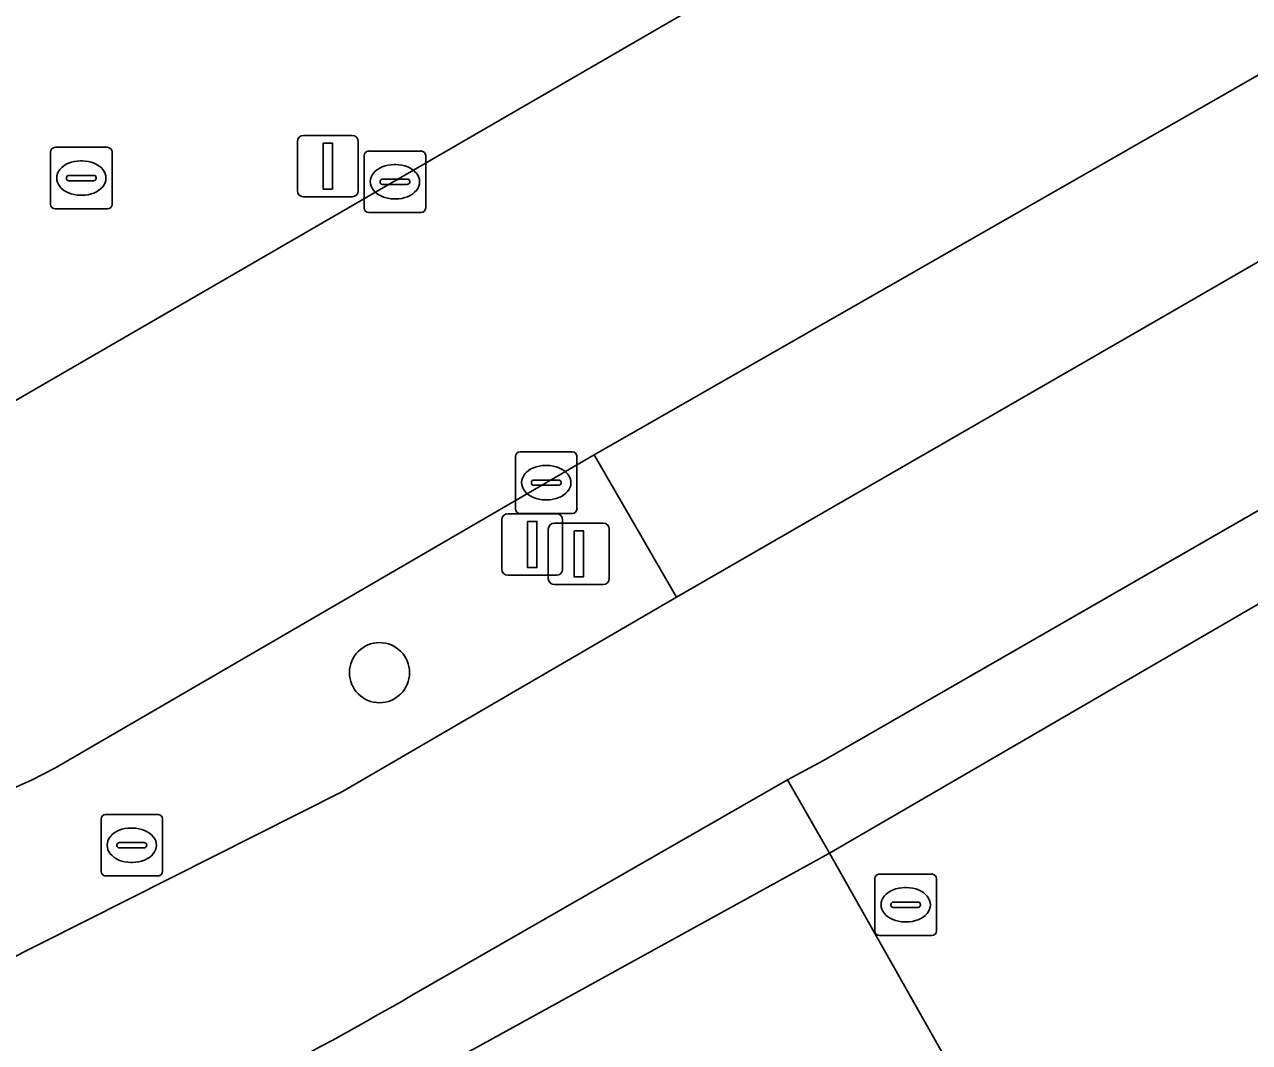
# Model space of a CAD drawing. Extents: x 159039 to 160102, y 381214 to 382524.
# Drawn here: x 159398.46 to 159418.38, y 382308.93 to 382325.49 of the extents above; entities that cross this region are included whole.
import ezdxf

# ---------------------------------------------------------------- set-up
doc = ezdxf.new("R2010")
doc.units = 0
for name, color, linetype in [('IMGEO_Berm_groen', 7, 'Continuous'), ('IMGEO_Boom', 7, 'Continuous'), ('IMGEO_Erf', 7, 'Continuous'), ('IMGEO_Fietspad_gesloten', 7, 'Continuous'), ('IMGEO_Groenvoorziening', 7, 'Continuous'), ('IMGEO_Kolk', 7, 'Continuous'), ('IMGEO_Lichtmast', 7, 'Continuous'), ('IMGEO_Rijbaan_lokaal_open', 7, 'Continuous'), ('IMGEO_Rioolput', 7, 'Continuous'), ('IMGEO_Verkeersbordpaal', 7, 'Continuous'), ('IMGEO_Voetpad_open', 7, 'Continuous')]:
    doc.layers.add(name, color=color, linetype=linetype)

msp = doc.modelspace()

# ---------------------------------------------------------------- linework, layer by layer
at = {"layer": 'IMGEO_Berm_groen'}
for points in [[(159398.221, 382319.314), (159409.525, 382325.864), (159412.772, 382327.702)], [(159409.064, 382316.173), (159407.722, 382318.487), (159398.953, 382313.388)], [(159397.349, 382309.85), (159403.629, 382313.01), (159409.064, 382316.173)]]:
    msp.add_lwpolyline(points, dxfattribs=at)
msp.add_arc((159394.113, 382322.569), 10.379, 260.3263, 297.7959, dxfattribs=at)
at = {"layer": 'IMGEO_Boom'}
msp.add_circle((159404.232, 382314.943), 0.489, dxfattribs=at)
at = {"layer": 'IMGEO_Erf'}
msp.add_lwpolyline([(159527.866, 382340.68), (159526.199, 382339.82), (159525.298, 382341.566), (159526.883, 382342.383), (159511.155, 382369.645), (159506.479, 382366.946), (159488.307, 382356.455), (159473.818, 382348.101), (159459.124, 382339.557), (159446.995, 382332.536), (159420.799, 382317.382), (159411.549, 382312.006), (159413.857, 382307.93), (159414.439, 382308.236), (159416.457, 382304.795)], dxfattribs=at)
at = {"layer": 'IMGEO_Fietspad_gesloten'}
for points in [[(159404.755, 382309.691), (159410.868, 382313.197), (159411.452, 382313.515), (159420.131, 382318.504), (159446.319, 382333.691), (159458.428, 382340.678), (159473.177, 382349.191), (159487.627, 382357.578), (159505.817, 382368.093), (159511.227, 382371.221), (159512.721, 382372.085), (159512.731, 382372.092), (159520.042, 382376.293), (159585.572, 382414.231), (159595.067, 382419.777), (159595.151, 382419.631), (159602.995, 382424.583), (159606.262, 382426.888), (159612.034, 382430.691)], [(159509.216, 382374.079), (159504.855, 382371.559), (159487.352, 382361.444), (159473.454, 382353.412), (159457.885, 382344.421), (159444.93, 382336.916), (159418.59, 382321.667), (159417.165, 382320.842), (159413.503, 382318.73), (159409.064, 382316.173), (159403.629, 382313.01), (159397.349, 382309.85)]]:
    msp.add_lwpolyline(points, dxfattribs=at)
msp.add_arc((159374.693, 382361.523), 59.919, 293.61289, 300.1131, dxfattribs=at)
at = {"layer": 'IMGEO_Groenvoorziening'}
msp.add_lwpolyline([(159416.457, 382304.795), (159414.439, 382308.236), (159413.857, 382307.93), (159411.549, 382312.006), (159401.031, 382306.213)], dxfattribs=at)
at = {"layer": 'IMGEO_Kolk'}
for p, q in [((159403.982, 382322.504), (159403.982, 382323.356)), ((159404.057, 382323.43), (159404.909, 382323.43)), ((159404.983, 382323.356), (159404.983, 382322.504)), ((159404.47, 382323.21), (159404.495, 382323.21)), ((159404.241, 382322.924), (159404.241, 382322.936)), ((159404.284, 382322.973), (159404.682, 382322.973)), ((159404.725, 382322.936), (159404.725, 382322.924)), ((159404.679, 382322.887), (159404.281, 382322.887)), ((159404.493, 382322.65), (159404.468, 382322.65)), ((159404.909, 382322.43), (159404.057, 382322.43)), ((159406.443, 382317.608), (159406.443, 382318.46)), ((159406.518, 382318.534), (159407.37, 382318.534)), ((159407.444, 382318.46), (159407.444, 382317.608)), ((159406.931, 382318.314), (159406.956, 382318.314)), ((159406.702, 382318.028), (159406.702, 382318.04)), ((159407.14, 382317.991), (159406.742, 382317.991)), ((159406.745, 382318.077), (159407.143, 382318.077)), ((159407.186, 382318.04), (159407.186, 382318.028)), ((159406.954, 382317.754), (159406.929, 382317.754)), ((159407.37, 382317.534), (159406.518, 382317.534))]:
    msp.add_line(p, q, dxfattribs=at)
for points in [[(159403.982, 382322.504), (159403.982, 382323.356)], [(159404.057, 382323.43), (159404.909, 382323.43)], [(159404.983, 382323.356), (159404.983, 382322.504)], [(159404.909, 382322.43), (159404.057, 382322.43)], [(159406.443, 382317.608), (159406.443, 382318.46)], [(159406.518, 382318.534), (159407.37, 382318.534)], [(159407.444, 382318.46), (159407.444, 382317.608)], [(159407.37, 382317.534), (159406.518, 382317.534)]]:
    msp.add_lwpolyline(points, dxfattribs=at)
for centre, radius, start, end in [((159404.059, 382323.354), 0.0765, 91.552, 178.448), ((159404.059, 382323.354), 0.0765, 91.552, 178.448), ((159404.907, 382323.354), 0.0765, 1.552, 88.448), ((159404.907, 382323.354), 0.0765, 1.552, 88.448), ((159404.281, 382322.933), 0.0403, 85.8775, 175.7526), ((159404.278, 382322.923), 0.0366, 178.938, 274.7102), ((159404.682, 382322.93), 0.043, 264.8664, 352.4533), ((159404.686, 382322.935), 0.0386, 1.7309, 96.639), ((159404.059, 382322.506), 0.0765, 181.552, 268.448), ((159404.059, 382322.506), 0.0765, 181.552, 268.448), ((159404.907, 382322.506), 0.0765, 271.552, 358.448), ((159404.907, 382322.506), 0.0765, 271.552, 358.448), ((159406.52, 382318.458), 0.0765, 91.552, 178.448), ((159406.52, 382318.458), 0.0765, 91.552, 178.448), ((159407.368, 382318.458), 0.0765, 1.552, 88.448), ((159407.368, 382318.458), 0.0765, 1.552, 88.448), ((159406.742, 382318.037), 0.0403, 85.8775, 175.7526), ((159406.739, 382318.027), 0.0366, 178.938, 274.7102), ((159407.143, 382318.034), 0.043, 264.8664, 352.4533), ((159407.147, 382318.039), 0.0386, 1.7309, 96.639), ((159406.52, 382317.61), 0.0765, 181.552, 268.448), ((159406.52, 382317.61), 0.0765, 181.552, 268.448), ((159407.368, 382317.61), 0.0765, 271.552, 358.448), ((159407.368, 382317.61), 0.0765, 271.552, 358.448)]:
    msp.add_arc(centre, radius, start, end, dxfattribs=at)
for centre, major_axis, ratio, start_param, end_param in [((159404.469, 382322.93), (-0.387, 0.002), 0.722429, 4.712389, 7.853982), ((159404.494, 382322.93), (-0.39, 0.002), 0.717154, 1.570796, 4.712389), ((159406.93, 382318.034), (-0.387, 0.002), 0.722429, 4.712389, 7.853982), ((159406.955, 382318.034), (-0.39, 0.002), 0.717154, 1.570796, 4.712389)]:
    msp.add_ellipse(centre, major_axis=major_axis, ratio=ratio, start_param=start_param, end_param=end_param, dxfattribs=at)
at = {"layer": 'IMGEO_Lichtmast'}
for p, q in [((159407.078, 382317.377), (159407.868, 382317.377)), ((159407.868, 382317.377), (159407.078, 382317.377)), ((159406.978, 382316.477), (159406.978, 382317.277)), ((159406.978, 382317.277), (159406.978, 382316.477)), ((159407.968, 382317.277), (159407.968, 382316.477)), ((159407.968, 382316.477), (159407.968, 382317.277)), ((159407.868, 382316.377), (159407.078, 382316.377)), ((159407.078, 382316.377), (159407.868, 382316.377))]:
    msp.add_line(p, q, dxfattribs=at)
msp.add_lwpolyline([(159407.398, 382317.252), (159407.548, 382317.252), (159407.548, 382316.502), (159407.398, 382316.502), (159407.398, 382317.252)], dxfattribs=at)
for centre, start, end in [((159407.078, 382317.277), 90, 180), ((159407.078, 382317.277), 90, 180), ((159407.868, 382317.277), 0, 90), ((159407.868, 382317.277), 360, 90), ((159407.078, 382316.477), 180, 270), ((159407.078, 382316.477), 180, 270), ((159407.868, 382316.477), 270, 0), ((159407.868, 382316.477), 270, 0)]:
    msp.add_arc(centre, 0.1, start, end, dxfattribs=at)
at = {"layer": 'IMGEO_Rijbaan_lokaal_open'}
for points in [[(159500.456, 382378.308), (159497.833, 382376.762), (159497.685, 382376.675), (159413, 382327.831), (159412.772, 382327.702), (159409.525, 382325.864), (159398.221, 382319.314)], [(159398.953, 382313.388), (159407.722, 382318.487), (159418.136, 382324.44), (159419.325, 382325.127), (159441.348, 382337.849), (159458.829, 382347.907), (159469.957, 382354.345), (159488.174, 382364.914), (159503.559, 382373.803)]]:
    msp.add_lwpolyline(points, dxfattribs=at)
msp.add_arc((159394.113, 382322.569), 10.379, 260.3263, 297.7959, dxfattribs=at)
at = {"layer": 'IMGEO_Rioolput'}
for p, q in [((159398.881, 382322.564), (159398.881, 382323.416)), ((159398.956, 382323.49), (159399.808, 382323.49)), ((159399.882, 382323.416), (159399.882, 382322.564)), ((159399.369, 382323.27), (159399.394, 382323.27)), ((159399.14, 382322.984), (159399.14, 382322.996)), ((159399.578, 382322.947), (159399.18, 382322.947)), ((159399.183, 382323.033), (159399.581, 382323.033)), ((159399.624, 382322.996), (159399.624, 382322.984)), ((159399.392, 382322.71), (159399.367, 382322.71)), ((159399.808, 382322.49), (159398.956, 382322.49)), ((159399.702, 382311.709), (159399.702, 382312.561)), ((159399.777, 382312.635), (159400.629, 382312.635)), ((159400.703, 382312.561), (159400.703, 382311.709)), ((159400.19, 382312.415), (159400.215, 382312.415)), ((159400.004, 382312.178), (159400.402, 382312.178)), ((159399.961, 382312.129), (159399.961, 382312.141)), ((159400.399, 382312.092), (159400.001, 382312.092)), ((159400.445, 382312.141), (159400.445, 382312.129)), ((159400.213, 382311.855), (159400.188, 382311.855)), ((159400.629, 382311.635), (159399.777, 382311.635)), ((159412.29, 382310.741), (159412.29, 382311.593)), ((159412.365, 382311.667), (159413.217, 382311.667)), ((159413.291, 382311.593), (159413.291, 382310.741)), ((159412.778, 382311.447), (159412.803, 382311.447)), ((159412.549, 382311.161), (159412.549, 382311.173)), ((159412.592, 382311.21), (159412.99, 382311.21)), ((159413.033, 382311.173), (159413.033, 382311.161)), ((159412.987, 382311.124), (159412.589, 382311.124)), ((159412.801, 382310.887), (159412.776, 382310.887)), ((159413.217, 382310.667), (159412.365, 382310.667))]:
    msp.add_line(p, q, dxfattribs=at)
for points in [[(159398.881, 382322.564), (159398.881, 382323.416)], [(159398.956, 382323.49), (159399.808, 382323.49)], [(159399.882, 382323.416), (159399.882, 382322.564)], [(159399.808, 382322.49), (159398.956, 382322.49)], [(159399.702, 382311.709), (159399.702, 382312.561)], [(159399.777, 382312.635), (159400.629, 382312.635)], [(159400.703, 382312.561), (159400.703, 382311.709)], [(159400.629, 382311.635), (159399.777, 382311.635)], [(159412.29, 382310.741), (159412.29, 382311.593)], [(159412.365, 382311.667), (159413.217, 382311.667)], [(159413.291, 382311.593), (159413.291, 382310.741)], [(159413.217, 382310.667), (159412.365, 382310.667)]]:
    msp.add_lwpolyline(points, dxfattribs=at)
for centre, radius, start, end in [((159398.958, 382323.414), 0.0765, 91.552, 178.448), ((159398.958, 382323.414), 0.0765, 91.552, 178.448), ((159399.806, 382323.414), 0.0765, 1.552, 88.448), ((159399.806, 382323.414), 0.0765, 1.552, 88.448), ((159399.18, 382322.993), 0.0403, 85.8775, 175.7526), ((159399.177, 382322.983), 0.0366, 178.938, 274.7102), ((159399.581, 382322.99), 0.043, 264.8664, 352.4533), ((159399.585, 382322.995), 0.0386, 1.7309, 96.639), ((159398.958, 382322.566), 0.0765, 181.552, 268.448), ((159398.958, 382322.566), 0.0765, 181.552, 268.448), ((159399.806, 382322.566), 0.0765, 271.552, 358.448), ((159399.806, 382322.566), 0.0765, 271.552, 358.448), ((159399.779, 382312.559), 0.0765, 91.552, 178.448), ((159399.779, 382312.559), 0.0765, 91.552, 178.448), ((159400.627, 382312.559), 0.0765, 1.552, 88.448), ((159400.627, 382312.559), 0.0765, 1.552, 88.448), ((159400.001, 382312.138), 0.0403, 85.8775, 175.7526), ((159400.406, 382312.14), 0.0386, 1.7309, 96.639), ((159399.998, 382312.128), 0.0366, 178.938, 274.7102), ((159400.402, 382312.135), 0.043, 264.8664, 352.4533), ((159399.779, 382311.711), 0.0765, 181.552, 268.448), ((159399.779, 382311.711), 0.0765, 181.552, 268.448), ((159400.627, 382311.711), 0.0765, 271.552, 358.448), ((159400.627, 382311.711), 0.0765, 271.552, 358.448), ((159412.367, 382311.591), 0.0765, 91.552, 178.448), ((159412.367, 382311.591), 0.0765, 91.552, 178.448), ((159413.215, 382311.591), 0.0765, 1.552, 88.448), ((159413.215, 382311.591), 0.0765, 1.552, 88.448), ((159412.589, 382311.17), 0.0403, 85.8775, 175.7526), ((159412.994, 382311.172), 0.0386, 1.7309, 96.639), ((159412.586, 382311.16), 0.0366, 178.938, 274.7102), ((159412.99, 382311.167), 0.043, 264.8664, 352.4533), ((159412.367, 382310.743), 0.0765, 181.552, 268.448), ((159412.367, 382310.743), 0.0765, 181.552, 268.448), ((159413.215, 382310.743), 0.0765, 271.552, 358.448), ((159413.215, 382310.743), 0.0765, 271.552, 358.448)]:
    msp.add_arc(centre, radius, start, end, dxfattribs=at)
for centre, major_axis, ratio, start_param, end_param in [((159399.368, 382322.99), (-0.387, 0.002), 0.722429, 4.712389, 7.853982), ((159399.393, 382322.99), (-0.39, 0.002), 0.717154, 1.570796, 4.712389), ((159400.189, 382312.135), (-0.387, 0.002), 0.722429, 4.712389, 7.853982), ((159400.214, 382312.135), (-0.39, 0.002), 0.717154, 1.570796, 4.712389), ((159412.777, 382311.167), (-0.387, 0.002), 0.722429, 4.712389, 7.853982), ((159412.802, 382311.167), (-0.39, 0.002), 0.717154, 1.570796, 4.712389)]:
    msp.add_ellipse(centre, major_axis=major_axis, ratio=ratio, start_param=start_param, end_param=end_param, dxfattribs=at)
at = {"layer": 'IMGEO_Verkeersbordpaal'}
for p, q in [((159402.897, 382322.785), (159402.897, 382323.585)), ((159402.897, 382323.585), (159402.897, 382322.785)), ((159402.997, 382323.685), (159403.787, 382323.685)), ((159403.787, 382323.685), (159402.997, 382323.685)), ((159403.887, 382323.585), (159403.887, 382322.785)), ((159403.887, 382322.785), (159403.887, 382323.585)), ((159403.787, 382322.685), (159402.997, 382322.685)), ((159402.997, 382322.685), (159403.787, 382322.685)), ((159406.221, 382316.628), (159406.221, 382317.428)), ((159406.221, 382317.428), (159406.221, 382316.628)), ((159406.321, 382317.528), (159407.111, 382317.528)), ((159407.111, 382317.528), (159406.321, 382317.528)), ((159407.211, 382317.428), (159407.211, 382316.628)), ((159407.211, 382316.628), (159407.211, 382317.428)), ((159407.111, 382316.528), (159406.321, 382316.528)), ((159406.321, 382316.528), (159407.111, 382316.528))]:
    msp.add_line(p, q, dxfattribs=at)
for points in [[(159403.317, 382323.56), (159403.467, 382323.56), (159403.467, 382322.81), (159403.317, 382322.81), (159403.317, 382323.56)], [(159406.641, 382317.403), (159406.791, 382317.403), (159406.791, 382316.653), (159406.641, 382316.653), (159406.641, 382317.403)]]:
    msp.add_lwpolyline(points, dxfattribs=at)
for centre, start, end in [((159402.997, 382323.585), 90, 180), ((159402.997, 382323.585), 90, 180), ((159403.787, 382323.585), 0, 90), ((159403.787, 382323.585), 360, 90), ((159402.997, 382322.785), 180, 270), ((159402.997, 382322.785), 180, 270), ((159403.787, 382322.785), 270, 0), ((159403.787, 382322.785), 270, 0), ((159406.321, 382317.428), 90, 180), ((159406.321, 382317.428), 90, 180), ((159407.111, 382317.428), 0, 90), ((159407.111, 382317.428), 360, 90), ((159406.321, 382316.628), 180, 270), ((159406.321, 382316.628), 180, 270), ((159407.111, 382316.628), 270, 0), ((159407.111, 382316.628), 270, 0)]:
    msp.add_arc(centre, 0.1, start, end, dxfattribs=at)
at = {"layer": 'IMGEO_Voetpad_open'}
for points in [[(159417.165, 382320.842), (159418.59, 382321.667), (159419.325, 382325.127), (159418.136, 382324.44), (159407.722, 382318.487), (159409.064, 382316.173), (159413.503, 382318.73)], [(159420.799, 382317.382), (159420.131, 382318.504), (159411.452, 382313.515), (159410.868, 382313.197), (159411.549, 382312.006)]]:
    msp.add_lwpolyline(points, close=True, dxfattribs=at)
for points in [[(159411.549, 382312.006), (159410.868, 382313.197), (159404.755, 382309.691)], [(159401.031, 382306.213), (159411.549, 382312.006)]]:
    msp.add_lwpolyline(points, dxfattribs=at)
msp.add_arc((159374.693, 382361.523), 59.919, 293.61289, 300.1131, dxfattribs=at)

doc.saveas('drawing.dxf')
